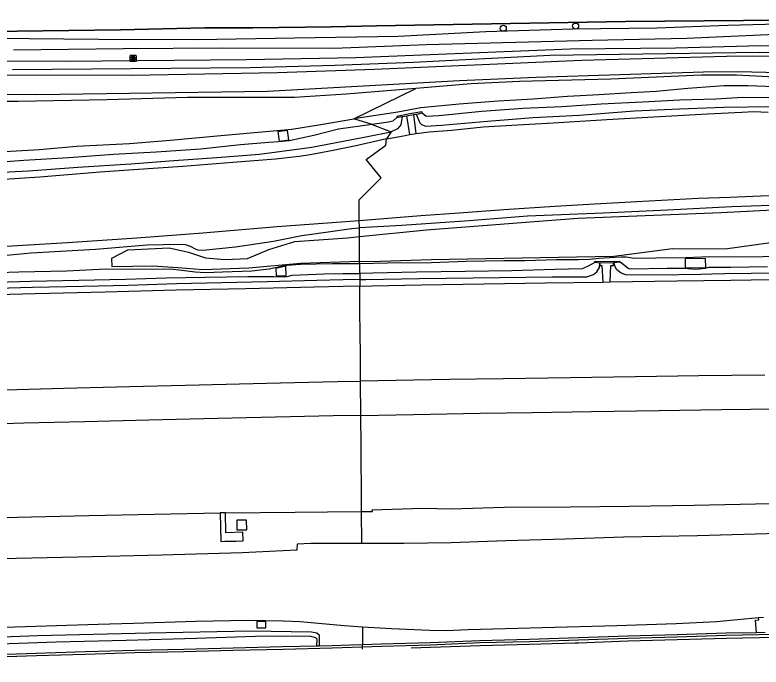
# Model space of a CAD drawing. Extents: x 160203 to 161526, y 379529 to 381797.
# Drawn here: x 160324.9 to 160446.6, y 379572.1 to 379678.4 of the extents above; entities that cross this region are included whole.
import ezdxf

# ---------------------------------------------------------------- set-up
doc = ezdxf.new("R2010")
doc.units = 0
for name, color, linetype in [('IMGEO_Berm_groen', 7, 'Continuous'), ('IMGEO_Boom', 7, 'Continuous'), ('IMGEO_Geluidsscherm', 7, 'Continuous'), ('IMGEO_Grasland_overig', 7, 'Continuous'), ('IMGEO_Groenvoorziening', 7, 'Continuous'), ('IMGEO_Hek', 7, 'Continuous'), ('IMGEO_Muur', 7, 'Continuous'), ('IMGEO_Rijbaan_autosnelweg', 7, 'Continuous'), ('IMGEO_Rijbaan_autoweg', 7, 'Continuous'), ('IMGEO_Rioolput', 7, 'Continuous'), ('IMGEO_Struiken', 7, 'Continuous')]:
    doc.layers.add(name, color=color, linetype=linetype)

msp = doc.modelspace()

# ---------------------------------------------------------------- linework, layer by layer
at = {"layer": 'IMGEO_Berm_groen'}
for points in [[(160390.23, 379666.42), (160378.92, 379665.49), (160370.46, 379664.99), (160353, 379664.98), (160339.85, 379664.58), (160325.39, 379664.32), (160308.07, 379664.33), (160292.52, 379664.54), (160278.8, 379664.8), (160267.43, 379664.67), (160258.97, 379664.63), (160255.78, 379664.54), (160253.16, 379664.38), (160251.02, 379663.78), (160249.09, 379662.86), (160247.8, 379661.73), (160246.52, 379660.36), (160245.38, 379658.24), (160244.78, 379656.59), (160244.23, 379653.34), (160243.98, 379651.2)], [(160380.15, 379661.5), (160390.23, 379666.42)], [(160390.3, 379662.25), (160390.93, 379660.85), (160391.2, 379660.54), (160391.87, 379660.3), (160394.43, 379660.43), (160401.95, 379661.11), (160409.37, 379661.72), (160416.87, 379662.1), (160425.89, 379662.78), (160433.23, 379663.1), (160440.5, 379663.37), (160448.25, 379663.48)], [(160388.01, 379661.87), (160387.82, 379660.49), (160387.28, 379659.88), (160386.21, 379659.36)], [(160389.3, 379658.91), (160388.8, 379662)], [(160390.33, 379659.09), (160389.92, 379662.18)], [(160322.22, 379656.08), (160328.89, 379656.49), (160334.94, 379657.01), (160343.59, 379657.44), (160350.22, 379658.01), (160358.47, 379658.75), (160365.13, 379659.39), (160370.04, 379659.82), (160374.78, 379660.56), (160380.15, 379661.5)], [(160383.15, 379660.55), (160380.15, 379661.5)], [(160383.15, 379660.55), (160377.62, 379659.78), (160373.63, 379658.79), (160369.62, 379657.88), (160367.88, 379657.71), (160366.3, 379657.65), (160361.65, 379657.24), (160355.15, 379656.55), (160347.93, 379656.07), (160340.98, 379655.67), (160333.67, 379655.12), (160326.31, 379654.67), (160319.02, 379654.17)], [(160369.55, 379658.04), (160369.33, 379659.58), (160367.75, 379659.36), (160367.96, 379657.82), (160369.55, 379658.04)], [(160383.15, 379660.55), (160386.21, 379659.36)], [(160253.67, 379650.71), (160254.16, 379650.6), (160259.22, 379650.32), (160269.12, 379650.55), (160277.48, 379650.85), (160287.68, 379651.16), (160296.1, 379651.47), (160304.21, 379651.94), (160312.4, 379652.24), (160320.74, 379652.66), (160327.11, 379653.02), (160335.15, 379653.63), (160343.78, 379654.17), (160350.8, 379654.68), (160357.81, 379655.19), (160364.78, 379655.7), (160373.29, 379656.86), (160382.4, 379658.59), (160386.21, 379659.36)], [(160386.21, 379659.36), (160385.46, 379658.21)], [(160467.67, 379648.22), (160466.02, 379648.18), (160461.34, 379648.01), (160458.52, 379647.83), (160454.78, 379647.68), (160451.31, 379647.48), (160441.76, 379647.16), (160431.3, 379646.57), (160420.81, 379646.11), (160408.48, 379645.64), (160398.95, 379644.86), (160387.95, 379644.11), (160381.05, 379643.72)], [(160381.06, 379642.3), (160392, 379643.37), (160416.68, 379645.3), (160440.04, 379646.24), (160461.15, 379647.31), (160467.66, 379647.29)], [(160381.09, 379638.2), (160384.45, 379638.3), (160392.8, 379638.56), (160416.46, 379638.97), (160422.52, 379639.1), (160432.1, 379640.34), (160440.69, 379640.29), (160453.6, 379642.06), (160463.31, 379642.04), (160479.43, 379639.74), (160507.49, 379640.43), (160531.73, 379639.93), (160561.98, 379639.74), (160582.96, 379639.84), (160603.52, 379639.66), (160602.25, 379644.94), (160603.09, 379647.41), (160582.85, 379646.88), (160561.67, 379647.67), (160533.44, 379647.67), (160508.15, 379647.48), (160481.24, 379647.26), (160469.35, 379647.29)], [(160381.05, 379643.72), (160381.04, 379644.93)], [(160318.37, 379638.77), (160327.53, 379639.62), (160338.03, 379640.24), (160346.44, 379640.93), (160349.04, 379641), (160351.52, 379641.04), (160352.63, 379640.97), (160353.48, 379640.72), (160354.28, 379640.3), (160354.68, 379640.14), (160355.51, 379640.06), (160360.83, 379640.62), (160367.06, 379641.52), (160371.65, 379642.48), (160375.98, 379643.05), (160379.78, 379643.62), (160381.05, 379643.72)], [(160381.06, 379642.3), (160381.05, 379643.72)], [(160381.09, 379638.2), (160381.06, 379642.3)], [(160450.21, 379639.03), (160443.59, 379638.95), (160438.13, 379639), (160434.23, 379638.82), (160429.41, 379638.77), (160425.87, 379638.71), (160424.53, 379638.92), (160423.69, 379638.91), (160420.09, 379638.71), (160418.58, 379638.55), (160416.76, 379638.47), (160413.2, 379638.49), (160408.02, 379638.36), (160404.59, 379638.32), (160398.45, 379638.24), (160392.78, 379638.02), (160385.65, 379637.95), (160381.1, 379637.86)], [(160381.1, 379637.86), (160379.07, 379637.83), (160376.59, 379637.82), (160371.44, 379637.73), (160369.21, 379637.58), (160368.55, 379637.48), (160366.36, 379636.96), (160363.51, 379636.65), (160358.72, 379636.48), (160355.91, 379636.38), (160354.27, 379636.46), (160352.12, 379636.76), (160350.19, 379636.95), (160346.07, 379636.94), (160339.72, 379636.97), (160333.33, 379636.67), (160325.52, 379636.5), (160318.83, 379636.29)], [(160381.1, 379637.86), (160381.09, 379638.2)], [(160381.11, 379636.29), (160381.1, 379637.86)], [(160419.43, 379638.04), (160418.33, 379637.44), (160417.37, 379637.03), (160412.94, 379636.93), (160405.9, 379636.7), (160398.33, 379636.58), (160390.35, 379636.49), (160383.25, 379636.3), (160381.11, 379636.29)], [(160381.12, 379635.28), (160382.11, 379635.3), (160390.8, 379635.48), (160399.62, 379635.57), (160412.46, 379635.74), (160418.15, 379635.73), (160419.22, 379636.08), (160419.75, 379636.53), (160420.18, 379637.26), (160420.28, 379637.96)], [(160420.28, 379637.96), (160420.26, 379637.55), (160420.6, 379637.55), (160420.76, 379634.88)], [(160421.93, 379634.9), (160422.06, 379637.56), (160422.47, 379637.56), (160422.47, 379638.02)], [(160449.28, 379636.3), (160440.61, 379636.21), (160438.52, 379636.16), (160436.72, 379636.08), (160435.12, 379636.03), (160434.12, 379636.12), (160432.2, 379636.02), (160424.52, 379636.03), (160423.76, 379636.33), (160423.04, 379636.88), (160422.74, 379637.38), (160422.63, 379637.85), (160422.47, 379638.02)], [(160447.58, 379637.33), (160441.64, 379637.22), (160439.13, 379637.23), (160438, 379637.23), (160437.4, 379637.07), (160435.9, 379636.94), (160433.99, 379637.06), (160431.24, 379637.09), (160425.19, 379637), (160424.86, 379637.11), (160424.03, 379637.78), (160423.56, 379638.1)], [(160434.15, 379638.66), (160434.18, 379637.18), (160437.53, 379637.26), (160437.5, 379638.73), (160434.15, 379638.66)], [(160369.13, 379635.91), (160369.08, 379637.47), (160367.45, 379637.09), (160367.46, 379635.91), (160369.13, 379635.91)], [(160381.12, 379635.28), (160378.38, 379635.21), (160374.14, 379635.1), (160366.03, 379634.89), (160358.63, 379634.74), (160351.25, 379634.59), (160343.34, 379634.33), (160336.03, 379634.13), (160327.74, 379633.97), (160318.03, 379633.72), (160309.95, 379633.42), (160301.58, 379633.21), (160292.5, 379633.04), (160285.46, 379632.76), (160279.08, 379632.64), (160267.36, 379632.2), (160258.97, 379631.97), (160253.21, 379631.99), (160252.77, 379632.13), (160252.48, 379632.62)], [(160320.05, 379634.81), (160327.5, 379635.04), (160335.28, 379635.19), (160342.94, 379635.37), (160349.55, 379635.54), (160355.91, 379635.67), (160362.84, 379635.78), (160367.08, 379635.79), (160368.87, 379635.71), (160369.3, 379635.77), (160370.08, 379635.98), (160375.31, 379636.23), (160378.33, 379636.26), (160381.11, 379636.29)], [(160381.11, 379636.29), (160381.12, 379635.28)], [(160381.12, 379635.28), (160381.12, 379634.2)], [(160381.29, 379613.13), (160381.24, 379618.71)], [(160381.45, 379592.22), (160381.41, 379597.46)], [(160358.36, 379597.22), (160358.46, 379592.59), (160359.09, 379592.61), (160360.95, 379592.65), (160362.11, 379592.68), (160362.04, 379594.07), (160359.26, 379593.97), (160359.22, 379597.24)], [(160362.69, 379594.46), (160362.67, 379596.05), (160361.05, 379596.04), (160361.06, 379594.45), (160362.69, 379594.46)], [(160365.79, 379579.53), (160364.33, 379579.52), (160364.34, 379578.5), (160365.8, 379578.52), (160365.79, 379579.53)], [(160445.78, 379577.69), (160445.62, 379579.74), (160446.17, 379579.82), (160446.12, 379580.17)], [(160291.76, 379576.76), (160297.14, 379576.44), (160309.93, 379576.53), (160328.54, 379577.24), (160346.8, 379577.7), (160363.35, 379578), (160373.27, 379577.84), (160374.13, 379577.67), (160374.47, 379577.33), (160374.52, 379575.51)], [(160381.55, 379578.67), (160381.58, 379575.72)], [(160374.13, 379575.5), (160374.19, 379576.67), (160373.93, 379576.88), (160373.11, 379577.08), (160365.68, 379577.14), (160354.5, 379576.76), (160343.01, 379576.43), (160331.62, 379576.14), (160320.83, 379575.79), (160310.39, 379575.53), (160300.96, 379575.43), (160294.13, 379575.2), (160291.83, 379575.13)]]:
    msp.add_lwpolyline(points, dxfattribs=at)
at = {"layer": 'IMGEO_Boom'}
for centre in [(160404.51, 379676.26), (160416.31, 379676.61)]:
    msp.add_circle(centre, 0.489, dxfattribs=at)
at = {"layer": 'IMGEO_Geluidsscherm'}
for points in [[(160529.33, 379578.86), (160521.2, 379578.82), (160513.24, 379578.68), (160505.21, 379578.56), (160497.21, 379578.38), (160489.04, 379578.26), (160481.1, 379578.05), (160472.99, 379577.99), (160465.02, 379577.81), (160456.91, 379577.65), (160448.87, 379577.4), (160440.82, 379577.24), (160432.84, 379576.97), (160424.8, 379576.77), (160416.79, 379576.48), (160408.81, 379576.21), (160400.74, 379576.03), (160392.66, 379575.69), (160384.7, 379575.47)], [(160384.7, 379575.47), (160376.63, 379575.18), (160368.6, 379574.97), (160360.49, 379574.79), (160352.43, 379574.56), (160344.44, 379574.42), (160336.36, 379574.17), (160328.38, 379573.91), (160320.33, 379573.66), (160312.29, 379573.26), (160304.24, 379573.08), (160296.19, 379572.91), (160288.15, 379572.82), (160280.14, 379572.57), (160272.08, 379572.32), (160264.11, 379572.1), (160262.03, 379572.12), (160254.94, 379572.54), (160249.01, 379572.97)]]:
    msp.add_lwpolyline(points, dxfattribs=at)
at = {"layer": 'IMGEO_Grasland_overig'}
for points in [[(160250.23, 379669.61), (160250.23, 379674.54), (160257.68, 379674.41), (160264.02, 379674.55), (160265.2, 379674.84), (160275.59, 379675.06), (160289.3, 379675.17), (160297.44, 379675.35), (160306.4, 379675.38), (160325.26, 379675.8), (160342.08, 379675.98), (160355.83, 379676.32), (160363.65, 379676.31), (160376.44, 379676.47), (160383.86, 379676.66), (160424.45, 379677.34), (160450.09, 379677.56), (160467.43, 379677.83), (160492.33, 379678.43)], [(160452.55, 379671.69), (160440.92, 379671.64), (160417.34, 379670.97), (160383.52, 379669.51), (160367.68, 379668.96), (160343.92, 379668.53), (160316.38, 379668.58), (160289.58, 379668.2), (160282.77, 379668.3), (160272.73, 379668.5), (160261.75, 379668.89), (160250.23, 379669.61)], [(160232.49, 379666.95), (160233.43, 379667.54), (160234.58, 379667.91), (160236.04, 379668.21), (160237.49, 379668.28), (160246.45, 379667.01), (160251.64, 379666.58), (160263.8, 379665.88), (160289.61, 379665.41), (160317.07, 379665.57), (160328.46, 379665.48), (160366.06, 379665.97), (160397.35, 379667.76), (160409.9, 379668.26), (160437.17, 379669.13), (160442.8, 379669.22), (160460.83, 379668.76)], [(160448.8, 379668.28), (160442.53, 379668.6), (160436.86, 379668.6), (160422.06, 379667.98), (160407.16, 379667.58), (160399.26, 379667.18), (160390.23, 379666.42)], [(160448.66, 379666.68), (160444.44, 379666.85), (160440.49, 379666.85), (160434.63, 379666.44), (160429.44, 379665.93), (160425.35, 379665.74), (160420.08, 379665.4), (160415, 379665.12), (160409.37, 379664.7), (160403.66, 379664.35), (160397.31, 379663.9), (160391.09, 379663.27), (160387.3, 379662.58), (160380.15, 379661.5)], [(160391.3, 379662.46), (160391.61, 379662.17), (160391.94, 379661.94), (160394.01, 379662.03), (160401.02, 379662.71), (160407.72, 379663.2), (160414.07, 379663.48), (160420.45, 379663.95), (160427.21, 379664.27), (160433.29, 379664.56), (160439.15, 379664.77), (160443.52, 379665), (160451.01, 379664.99)], [(160387.2, 379661.76), (160386.52, 379661.13), (160385.82, 379660.96), (160383.15, 379660.55)]]:
    msp.add_lwpolyline(points, dxfattribs=at)
at = {"layer": 'IMGEO_Groenvoorziening'}
for points in [[(160455.42, 379677.06), (160441.12, 379676.68), (160429.53, 379676.27), (160415.88, 379676.12), (160401.67, 379675.68), (160387.35, 379674.93), (160370.49, 379674.62), (160354.67, 379674.39), (160338.58, 379674.4), (160321.44, 379674.57)], [(160324.63, 379672.74), (160342.61, 379672.94), (160358.73, 379673.05), (160376.87, 379673.01), (160391.99, 379673.59), (160419.01, 379674.33), (160434.47, 379674.64), (160450.05, 379675.33)], [(160465.1, 379673.28), (160446.52, 379673.38), (160432.59, 379673.03), (160415.43, 379672.82), (160380.48, 379671.43), (160362.66, 379671.1), (160333.23, 379670.81), (160317.02, 379670.9)], [(160324.47, 379669.52), (160363.22, 379669.87), (160377.07, 379670.25), (160389.85, 379670.71), (160412.13, 379671.88), (160446.26, 379672.37), (160456.71, 379672.17)]]:
    msp.add_lwpolyline(points, dxfattribs=at)
at = {"layer": 'IMGEO_Hek'}
msp.add_lwpolyline([(160450.09, 379677.56), (160424.45, 379677.34), (160383.86, 379676.66), (160376.44, 379676.47), (160363.65, 379676.31), (160355.83, 379676.32), (160342.08, 379675.98), (160325.26, 379675.8), (160306.4, 379675.38), (160297.44, 379675.35), (160289.3, 379675.17), (160275.59, 379675.06), (160265.2, 379674.84), (160264.02, 379674.55), (160257.68, 379674.41), (160250.23, 379674.54)], dxfattribs=at)
at = {"layer": 'IMGEO_Muur'}
for points in [[(160391.3, 379662.46), (160391.24, 379662.61), (160389.28, 379662.29), (160387.18, 379661.89), (160387.2, 379661.76)], [(160387.2, 379661.76), (160387.36, 379661.76), (160388.01, 379661.87)], [(160388.01, 379661.87), (160388.8, 379662)], [(160388.8, 379662), (160389.92, 379662.18)], [(160389.92, 379662.18), (160390.3, 379662.25)], [(160390.3, 379662.25), (160390.68, 379662.32), (160391.3, 379662.46)], [(160419.43, 379638.04), (160419.43, 379638.23), (160423.54, 379638.28), (160423.56, 379638.1)], [(160420.28, 379637.96), (160419.43, 379638.04)], [(160422.47, 379638.02), (160420.28, 379637.96)], [(160423.56, 379638.1), (160422.47, 379638.02)], [(160445.78, 379577.69), (160440.88, 379577.6), (160432.85, 379577.35), (160424.8, 379577.14), (160416.79, 379576.87), (160408.73, 379576.6), (160400.68, 379576.38), (160392.6, 379576.05), (160384.58, 379575.82), (160381.58, 379575.72)], [(160448.96, 379576.91), (160440.89, 379576.77), (160432.85, 379576.55), (160424.85, 379576.32), (160416.8, 379576.02), (160416.2, 379576), (160408.81, 379575.78), (160400.73, 379575.55), (160392.66, 379575.27), (160389.52, 379575.17)], [(160447.21, 379577.71), (160445.78, 379577.69)], [(160374.13, 379575.5), (160368.53, 379575.39), (160360.47, 379575.17), (160352.44, 379574.95), (160344.44, 379574.8), (160336.39, 379574.57), (160328.35, 379574.31), (160320.32, 379574.04), (160312.28, 379573.67), (160304.25, 379573.48), (160296.22, 379573.27), (160288.18, 379573.19), (160280.12, 379572.95), (160272.09, 379572.75), (160267.41, 379572.61)], [(160374.52, 379575.51), (160374.13, 379575.5)], [(160381.58, 379575.72), (160379.65, 379575.65), (160376.57, 379575.54), (160374.52, 379575.51)], [(160381.58, 379575.03), (160381.58, 379575.72)]]:
    msp.add_lwpolyline(points, dxfattribs=at)
at = {"layer": 'IMGEO_Rijbaan_autosnelweg'}
for points in [[(160421.93, 379634.9), (160432.81, 379635.07), (160441.64, 379635.19), (160451.62, 379635.32)], [(160381.12, 379634.2), (160378.39, 379634.15), (160373.69, 379634.05), (160362.54, 379633.79), (160351.17, 379633.53), (160339.58, 379633.23), (160328.16, 379632.93), (160315.81, 379632.63), (160304.83, 379632.29), (160292.59, 379631.91), (160280.52, 379631.59), (160268.4, 379631.17), (160266.1, 379630.96), (160257.04, 379630.7), (160250.82, 379630.65), (160249.33, 379630.6)], [(160381.12, 379634.2), (160383.08, 379634.25), (160391.2, 379634.41), (160401.38, 379634.58), (160411.33, 379634.76), (160420.76, 379634.88)], [(160381.24, 379618.71), (160381.24, 379619.42), (160381.21, 379623), (160381.18, 379626.53), (160381.15, 379630.13), (160381.13, 379633.52), (160381.12, 379634.2)], [(160420.76, 379634.88), (160421.93, 379634.9)], [(160447.15, 379619.71), (160436.39, 379619.6), (160426.1, 379619.43), (160415.43, 379619.27), (160404.47, 379619.1), (160395.76, 379618.97), (160384.06, 379618.77), (160381.24, 379618.71)], [(160248.61, 379614.28), (160253.83, 379614.8), (160256.49, 379615.05), (160261.99, 379615.56), (160263.54, 379615.62), (160275.08, 379615.96), (160285.42, 379616.25), (160298.43, 379616.59), (160309.16, 379616.92), (160321.32, 379617.26), (160332.86, 379617.57), (160343.59, 379617.83), (160354.94, 379618.13), (160365.89, 379618.4), (160375.09, 379618.59), (160377.5, 379618.64), (160381.24, 379618.71)], [(160381.29, 379613.13), (160389.9, 379613.28), (160400.72, 379613.47), (160409.25, 379613.62), (160418.89, 379613.79), (160429.92, 379613.95), (160440.09, 379614.08), (160449.68, 379614.2)], [(160381.29, 379613.13), (160376.78, 379613.04), (160369.76, 379612.89), (160357.94, 379612.64), (160346.73, 379612.35), (160336.24, 379612.08), (160326.31, 379611.86), (160314.58, 379611.51), (160304.65, 379611.26), (160294.82, 379610.91), (160283.82, 379610.63), (160273.55, 379610.33), (160264.99, 379610.11), (160260.15, 379609.91), (160257.88, 379609.97), (160256.23, 379610.09), (160253.6, 379610.35), (160251.48, 379610.38), (160248.34, 379610.33)], [(160381.41, 379597.46), (160381.4, 379598.34), (160381.38, 379601.68), (160381.35, 379605.3), (160381.32, 379608.8), (160381.29, 379612.39), (160381.29, 379613.13)], [(160381.41, 379597.46), (160383.17, 379597.45), (160383.13, 379597.72), (160391.36, 379597.98), (160396.02, 379597.9), (160404.68, 379598.16), (160415.44, 379598.25), (160425.02, 379598.34), (160435.63, 379598.52), (160445.62, 379598.69), (160457.52, 379598.92), (160460.63, 379598.92)], [(160359.22, 379597.24), (160370.58, 379597.37), (160375.87, 379597.42), (160381.41, 379597.46)], [(160248.01, 379594.17), (160255.5, 379594.57), (160264.83, 379594.8), (160276.21, 379595.13), (160289.85, 379595.44), (160302.04, 379595.75), (160313.65, 379596.18), (160325.27, 379596.53), (160336.96, 379596.8), (160347.65, 379597.02), (160358.36, 379597.22)], [(160359.22, 379597.24), (160358.36, 379597.22)]]:
    msp.add_lwpolyline(points, dxfattribs=at)
at = {"layer": 'IMGEO_Rijbaan_autoweg'}
for points in [[(160390.33, 379659.09), (160392.42, 379659.35), (160396.13, 379659.66), (160401.23, 379660.16), (160405.89, 379660.48), (160412.63, 379660.86), (160421.39, 379661.38), (160429.09, 379661.81), (160437.79, 379662.31), (160443.39, 379662.55), (160445.29, 379662.7), (160447.73, 379662.56)], [(160385.46, 379658.21), (160388.26, 379658.72), (160389.3, 379658.91)], [(160389.3, 379658.91), (160390.33, 379659.09)], [(160385.46, 379658.21), (160380.77, 379657.14), (160376.75, 379656.32), (160373.02, 379655.62), (160371.24, 379655.37), (160367.37, 379654.93), (160360.44, 379654.34), (160352.25, 379653.74), (160344.2, 379653.18), (160338.78, 379652.78), (160328.92, 379651.98), (160315.64, 379651.1), (160304.11, 379650.47), (160294.95, 379650.09), (160284.73, 379649.63), (160278.51, 379649.33), (160272.15, 379649.13), (160266.3, 379648.87), (160265.27, 379648.83), (160262.1, 379648.72), (160259.51, 379648.83), (160257.26, 379648.93), (160253.72, 379648.83), (160250.06, 379648.75)], [(160381.04, 379644.93), (160381.02, 379648.28), (160384.6, 379651.84), (160382.14, 379654.87), (160385.39, 379657.2), (160385.46, 379658.21)], [(160381.04, 379644.93), (160391.09, 379645.7), (160397.34, 379646.17), (160404.58, 379646.68), (160412.91, 379647.25), (160419.4, 379647.64), (160426.3, 379648), (160436.37, 379648.53), (160441.44, 379648.74), (160446.44, 379648.93), (160453.2, 379649.08)], [(160249.65, 379635.84), (160254.58, 379636.11), (160260.18, 379636.62), (160270.46, 379637.22), (160280.57, 379637.87), (160290.51, 379638.5), (160302.13, 379639.21), (160311.39, 379639.88), (160320.69, 379640.54), (160333.44, 379641.3), (160344.77, 379642.08), (160355.53, 379642.9), (160367.67, 379643.93), (160378.07, 379644.71), (160381.04, 379644.93)], [(160449.39, 379593.86), (160436.19, 379593.52), (160424.14, 379593.27), (160414.6, 379592.95), (160404.93, 379592.66), (160396, 379592.35), (160388.3, 379592.27), (160381.45, 379592.22)], [(160381.45, 379592.22), (160376.62, 379592.24), (160373.15, 379592.26), (160370.88, 379592.11), (160370.83, 379591.15), (160361.95, 379590.74), (160348.85, 379590.37), (160335.18, 379590.04), (160322.56, 379589.73), (160310.85, 379589.44), (160300.23, 379589.28), (160288.93, 379588.96), (160286.64, 379588.83), (160276.29, 379588.52), (160264.61, 379588.3), (160255.63, 379588.15), (160250.42, 379588.29), (160248.82, 379588.66), (160246.23, 379588.69), (160245.59, 379588.67)], [(160247.82, 379576.02), (160255.54, 379576.35), (160259.28, 379576.51), (160271.62, 379577.02), (160279.61, 379577.32), (160289.81, 379577.69), (160301.7, 379578), (160312.66, 379578.24), (160324.87, 379578.65), (160338.45, 379579.09), (160344.24, 379579.27), (160354.37, 379579.59), (160362.89, 379579.72), (160368.65, 379579.65), (160371.39, 379579.51), (160378.57, 379578.85), (160381.55, 379578.67)], [(160381.55, 379578.67), (160386.27, 379578.39), (160392.5, 379578.11), (160395.24, 379578.07), (160398.81, 379578.23), (160410.91, 379578.57), (160423.04, 379578.9), (160432.69, 379579.18), (160439.27, 379579.51), (160446.12, 379580.17)], [(160446.12, 379580.17), (160446.93, 379580.26)]]:
    msp.add_lwpolyline(points, dxfattribs=at)
at = {"layer": 'IMGEO_Rioolput'}
for p, q in [((160343.65, 379670.91), (160343.65, 379671.77)), ((160343.73, 379671.84), (160344.58, 379671.84)), ((160344.14, 379671.62), (160344.17, 379671.62)), ((160344.65, 379671.77), (160344.65, 379670.91)), ((160344.58, 379670.84), (160343.73, 379670.84)), ((160344.16, 379671.06), (160344.14, 379671.06))]:
    msp.add_line(p, q, dxfattribs=at)
for points in [[(160343.65, 379670.91), (160343.65, 379671.77)], [(160343.73, 379671.84), (160344.58, 379671.84)], [(160344.65, 379671.77), (160344.65, 379670.91)], [(160344.58, 379670.84), (160343.73, 379670.84)], [(160344.24, 379671.54), (160343.99, 379671.54), (160343.99, 379671.14)], [(160343.99, 379671.14), (160344.11, 379671.14), (160344.11, 379671.3), (160344.12, 379671.3)], [(160344.17, 379671.46), (160344.11, 379671.46), (160344.11, 379671.38)], [(160344.11, 379671.38), (160344.16, 379671.38)], [(160344.17, 379671.27), (160344.24, 379671.14), (160344.38, 379671.14), (160344.32, 379671.27)]]:
    msp.add_lwpolyline(points, dxfattribs=at)
for centre, radius, start, end in [((160343.73, 379671.76), 0.0765, 91.552, 178.448), ((160343.73, 379671.76), 0.0765, 91.552, 178.448), ((160344.58, 379671.76), 0.0765, 1.552, 88.448), ((160344.58, 379671.76), 0.0765, 1.552, 88.448), ((160343.73, 379670.92), 0.0765, 181.552, 268.448), ((160343.73, 379670.92), 0.0765, 181.552, 268.448), ((160344.12, 379671.25), 0.0533, 26.0293, 88.6989), ((160344.15, 379671.57), 0.19, 274.7715, 282.9687), ((160344.17, 379671.36), 0.0964, 77.0061, 93.1865), ((160344.19, 379671.42), 0.0378, 276.6634, 79.6772), ((160344.24, 379671.43), 0.109, 350.3612, 89.416), ((160344.24, 379671.43), 0.112, 277.5842, 350.9817), ((160344.22, 379671.21), 0.108, 29.5134, 73.7905), ((160344.58, 379670.92), 0.0765, 271.552, 358.448), ((160344.58, 379670.92), 0.0765, 271.552, 358.448)]:
    msp.add_arc(centre, radius, start, end, dxfattribs=at)
for centre, major_axis, ratio, start_param, end_param in [((160344.14, 379671.34), (-0.387, 0.002), 0.722429, 4.712389, 7.853982), ((160344.16, 379671.34), (-0.39, 0.002), 0.717154, 1.570796, 4.712389)]:
    msp.add_ellipse(centre, major_axis=major_axis, ratio=ratio, start_param=start_param, end_param=end_param, dxfattribs=at)
at = {"layer": 'IMGEO_Struiken'}
msp.add_lwpolyline([(160381.09, 379638.2), (160371.47, 379637.92), (160363.03, 379637.16), (160355.5, 379636.84), (160351.47, 379637.18), (160347.35, 379637.46), (160340.72, 379637.35), (160340.7, 379638.77), (160343.29, 379640.11), (160350.05, 379640.48), (160353.2, 379639.75), (160355.94, 379638.81), (160359.18, 379638.53), (160362.79, 379638.71), (160366.29, 379640.17), (160370.55, 379641.5), (160379.13, 379642.11), (160381.06, 379642.3)], dxfattribs=at)

doc.saveas('drawing.dxf')
